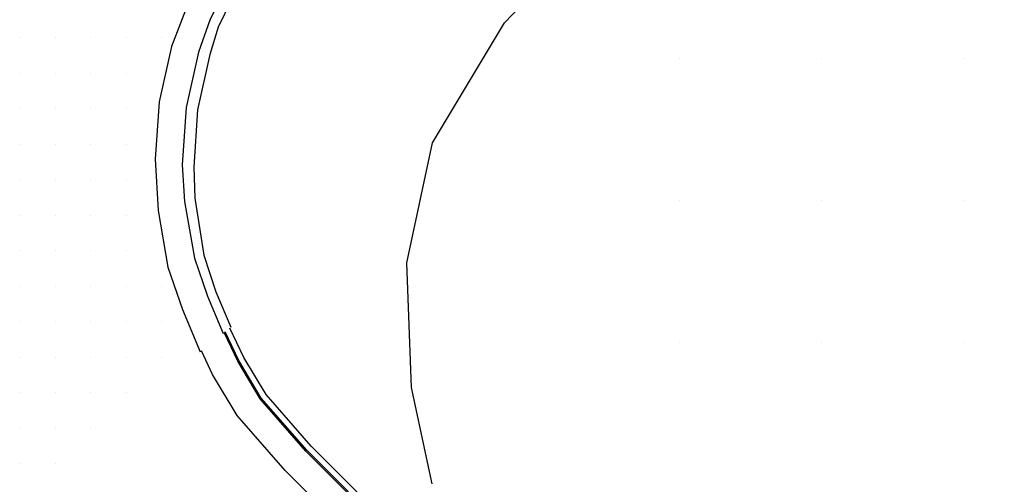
# Model space of a CAD drawing. Extents: x 1762120 to 1766775, y 709485 to 712965.
# Drawn here: x 1765858.8 to 1765928.8, y 709594.8 to 709627.5 of the extents above; entities that cross this region are included whole.
import ezdxf

# ---------------------------------------------------------------- set-up
doc = ezdxf.new("R2010")
doc.units = 0
for name, color, linetype in [('Exist DTM Drainline', 7, 'Continuous'), ('Exist DTM QL2 LIDAR Elevation Point', 7, 'Continuous'), ('Exist DTM Scan Elevation Point', 7, 'Continuous'), ('Exist Roads Curbs', 7, 'Continuous'), ('Exist Roads EOP', 7, 'Continuous'), ('PH Exist DTM Breakline', 7, 'Continuous')]:
    doc.layers.add(name, color=color, linetype=linetype)

msp = doc.modelspace()

# ---------------------------------------------------------------- linework, layer by layer
at = {"layer": 'Exist DTM Drainline'}
msp.add_lwpolyline([(1765935.96, 709682.841), (1765924.192, 709673.542), (1765912.367, 709664.176), (1765900.588, 709654.884), (1765888.812, 709645.585), (1765878.138, 709636.735), (1765876.304, 709634.644), (1765874.059, 709631.256), (1765872.15, 709627.548), (1765871.325, 709625.226), (1765870.455, 709621.322), (1765870.169, 709617.296), (1765870.339, 709614.695), (1765871.055, 709610.717), (1765871.962, 709608.032), (1765873.065, 709605.412)], dxfattribs=at)
at = {"layer": 'Exist DTM QL2 LIDAR Elevation Point'}
for p, q in [((1765905.231, 709624.783), (1765905.231, 709624.783)), ((1765915.232, 709624.783), (1765915.232, 709624.783)), ((1765925.233, 709624.783), (1765925.233, 709624.783)), ((1765905.231, 709614.782), (1765905.231, 709614.782)), ((1765915.232, 709614.782), (1765915.232, 709614.782)), ((1765925.233, 709614.782), (1765925.233, 709614.782)), ((1765905.231, 709604.78), (1765905.231, 709604.78)), ((1765915.232, 709604.78), (1765915.232, 709604.78)), ((1765925.233, 709604.78), (1765925.233, 709604.78))]:
    msp.add_line(p, q, dxfattribs=at)
at = {"layer": 'Exist DTM Scan Elevation Point'}
for p, q in [((1765858.75, 709626.25), (1765858.75, 709626.25)), ((1765861.25, 709626.25), (1765861.25, 709626.25)), ((1765863.75, 709626.25), (1765863.75, 709626.25)), ((1765866.25, 709626.25), (1765866.25, 709626.25)), ((1765868.75, 709626.25), (1765868.75, 709626.25)), ((1765858.75, 709623.75), (1765858.75, 709623.75)), ((1765861.25, 709623.75), (1765861.25, 709623.75)), ((1765863.75, 709623.75), (1765863.75, 709623.75)), ((1765866.25, 709623.75), (1765866.25, 709623.75)), ((1765858.75, 709621.25), (1765858.75, 709621.25)), ((1765861.25, 709621.25), (1765861.25, 709621.25)), ((1765863.75, 709621.25), (1765863.75, 709621.25)), ((1765866.25, 709621.25), (1765866.25, 709621.25)), ((1765858.75, 709618.75), (1765858.75, 709618.75)), ((1765861.25, 709618.75), (1765861.25, 709618.75)), ((1765863.75, 709618.75), (1765863.75, 709618.75)), ((1765866.25, 709618.75), (1765866.25, 709618.75)), ((1765858.75, 709616.25), (1765858.75, 709616.25)), ((1765861.25, 709616.25), (1765861.25, 709616.25)), ((1765863.75, 709616.25), (1765863.75, 709616.25)), ((1765866.25, 709616.25), (1765866.25, 709616.25)), ((1765858.75, 709613.75), (1765858.75, 709613.75)), ((1765861.25, 709613.75), (1765861.25, 709613.75)), ((1765863.75, 709613.75), (1765863.75, 709613.75)), ((1765866.25, 709613.75), (1765866.25, 709613.75)), ((1765858.75, 709611.25), (1765858.75, 709611.25)), ((1765861.25, 709611.25), (1765861.25, 709611.25)), ((1765863.75, 709611.25), (1765863.75, 709611.25)), ((1765866.25, 709611.25), (1765866.25, 709611.25)), ((1765858.75, 709608.75), (1765858.75, 709608.75)), ((1765861.25, 709608.75), (1765861.25, 709608.75)), ((1765863.75, 709608.75), (1765863.75, 709608.75)), ((1765866.25, 709608.75), (1765866.25, 709608.75)), ((1765868.75, 709608.75), (1765868.75, 709608.75)), ((1765858.75, 709606.25), (1765858.75, 709606.25)), ((1765861.25, 709606.25), (1765861.25, 709606.25)), ((1765863.75, 709606.25), (1765863.75, 709606.25)), ((1765866.25, 709606.25), (1765866.25, 709606.25)), ((1765868.75, 709606.25), (1765868.75, 709606.25)), ((1765858.75, 709603.75), (1765858.75, 709603.75)), ((1765861.25, 709603.75), (1765861.25, 709603.75)), ((1765863.75, 709603.75), (1765863.75, 709603.75)), ((1765866.25, 709603.75), (1765866.25, 709603.75)), ((1765868.75, 709603.75), (1765868.75, 709603.75)), ((1765858.75, 709601.25), (1765858.75, 709601.25)), ((1765861.25, 709601.25), (1765861.25, 709601.25)), ((1765863.75, 709601.25), (1765863.75, 709601.25)), ((1765866.25, 709601.25), (1765866.25, 709601.25)), ((1765858.75, 709598.75), (1765858.75, 709598.75)), ((1765861.25, 709598.75), (1765861.25, 709598.75)), ((1765863.75, 709598.75), (1765863.75, 709598.75)), ((1765858.75, 709596.25), (1765858.75, 709596.25)), ((1765861.25, 709596.25), (1765861.25, 709596.25))]:
    msp.add_line(p, q, dxfattribs=at)
at = {"layer": 'Exist Roads Curbs'}
msp.add_lwpolyline([(1765936.322, 709682.347), (1765924.569, 709673.028), (1765912.739, 709663.648), (1765900.96, 709654.356), (1765889.187, 709645.053), (1765878.596, 709636.272), (1765876.776, 709634.168), (1765874.545, 709630.773), (1765872.725, 709626.991), (1765872.136, 709625.056), (1765871.258, 709621.153), (1765871.007, 709617.118), (1765871.071, 709614.94), (1765871.696, 709610.932), (1765872.561, 709608.347), (1765873.612, 709605.848)], dxfattribs=at)
at = {"layer": 'Exist Roads EOP'}
msp.add_lwpolyline([(1765934.75, 709684.427), (1765923.02, 709675.078), (1765911.198, 709665.757), (1765899.419, 709656.466), (1765887.658, 709647.146), (1765876.733, 709638.074), (1765874.916, 709635.968), (1765872.614, 709632.634), (1765870.705, 709628.927), (1765869.426, 709625.623), (1765868.556, 709621.719), (1765868.27, 709617.692), (1765868.499, 709614.082), (1765869.164, 709610.087), (1765870.204, 709607.093), (1765871.454, 709604.122)], dxfattribs=at)
at = {"layer": 'PH Exist DTM Breakline'}
for points in [[(1765887.794, 709594.814), (1765886.333, 709601.601), (1765886.009, 709610.389), (1765887.805, 709618.83), (1765892.874, 709627.289), (1765904.896, 709639.841)], [(1765884.685, 709591.338), (1765878.9, 709597.127), (1765875.682, 709600.811), (1765874.092, 709603.468), (1765873.139, 709605.47)], [(1765884.744, 709591.397), (1765878.961, 709597.184), (1765875.749, 709600.861), (1765874.165, 709603.508), (1765873.206, 709605.523)], [(1765885.036, 709591.694), (1765879.265, 709597.469), (1765876.088, 709601.107), (1765874.533, 709603.705), (1765873.54, 709605.791)], [(1765883.281, 709589.913), (1765877.438, 709595.761), (1765874.058, 709599.631), (1765872.327, 709602.523), (1765871.535, 709604.187)]]:
    msp.add_lwpolyline(points, dxfattribs=at)

doc.saveas('drawing.dxf')
